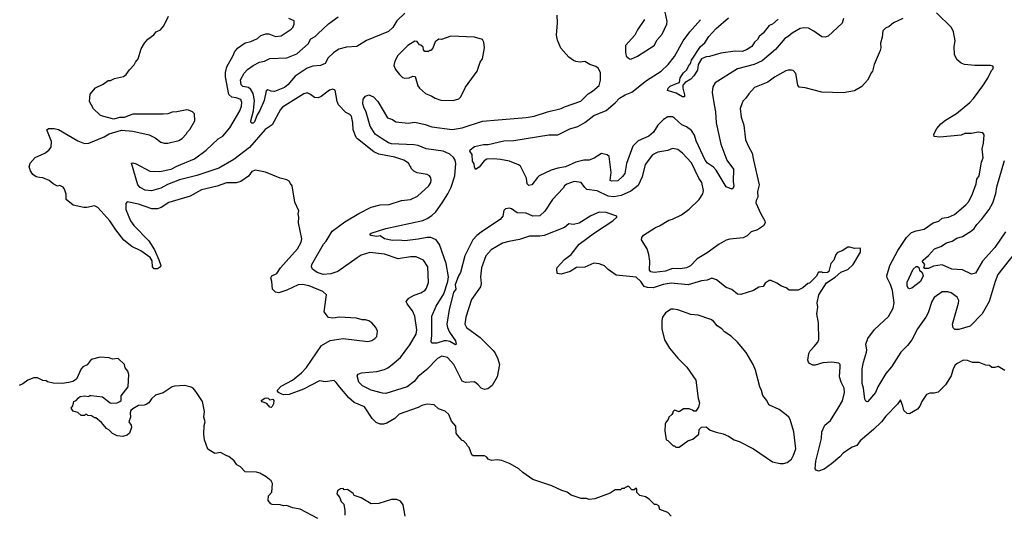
# Model space of a CAD drawing. Extents: x 1678759 to 1859541, y 384609 to 522867.
# Tile 428 of 466: x 1810908 to 1819668, y 480462 to 484864. Entities that reach past the tile are written whole.
import ezdxf

# ---------------------------------------------------------------- set-up
doc = ezdxf.new("R2010")
doc.units = 0

msp = doc.modelspace()

# ---------------------------------------------------------------- linework, layer by layer
at = {"layer": '0CON20XD'}
for points in [[(1812400, 483865), (1812423, 483887), (1812467.5, 483965), (1812462.5, 484025), (1812445, 484042.5), (1812409.3, 484059.3), (1812395, 484062.5), (1812305, 484042.5), (1812265, 484040), (1812225, 484026.7), (1812185, 484023.8), (1811915, 484023.3), (1811836.4, 483993.6), (1811795, 483992.5), (1811745, 483980), (1811645, 484004), (1811624.2, 484014.2), (1811565, 484070), (1811530, 484135), (1811535, 484200), (1811581.7, 484258.3), (1811650.7, 484289.3), (1811695, 484322.5), (1811715, 484322.5), (1811750.7, 484339.3), (1811831.7, 484358.3), (1811856.7, 484375), (1811885, 484417.5), (1811928.3, 484461.7), (1811937.5, 484485), (1811963.6, 484516.4), (1811990, 484605), (1812020, 484655), (1812048.3, 484691.7), (1812101.7, 484728.3), (1812123.8, 484756.2), (1812162.5, 484775), (1812190.7, 484809.3), (1812233.3, 484895)], [(1812835, 484170), (1812795.4, 484175.4), (1812769.4, 484199.4), (1812738.2, 484355), (1812739.6, 484395), (1812751.5, 484445), (1812808.5, 484545), (1812819.4, 484575), (1812845, 484612), (1812915, 484657.1), (1812965, 484669.2), (1813025, 484697.1), (1813055, 484722.9), (1813097.3, 484737.3), (1813125, 484738.6), (1813185, 484713.1), (1813235, 484719.2), (1813325, 484780), (1813338, 484795), (1813350, 484825), (1813350, 484855), (1813303.6, 484873.6)], [(1814335, 484922.9), (1814265, 484852.9), (1814227.1, 484795), (1814190.7, 484759.3), (1813995, 484677.5), (1813906.7, 484625), (1813815, 484620.8), (1813748.5, 484601.5), (1813700.6, 484569.4), (1813654.1, 484525.9), (1813625, 484473.3), (1813585, 484455.7), (1813515, 484451.3), (1813465, 484431.8), (1813358.2, 484361.8), (1813295, 484285.7), (1813265, 484259.4), (1813175, 484224.5), (1813147.1, 484227.1), (1813115, 484238.6), (1813100.4, 484229.6), (1813082.9, 484145), (1813045.4, 484055), (1813021.9, 484018.1), (1812998.5, 483955), (1812985, 483943.5), (1812972.9, 483942.9), (1812965, 483953.3), (1812965.5, 483965), (1812988.5, 484051.5), (1812996.1, 484145), (1812986.4, 484206.4), (1812965, 484243.8), (1812945, 484259.3), (1812895, 484268.4), (1812879.1, 484285), (1812872.7, 484327.3), (1812905, 484387.1), (1812935, 484419.4), (1812984.3, 484455.7), (1813043.1, 484486.9), (1813085, 484495.5), (1813135, 484517.8), (1813284.6, 484525.4), (1813375, 484560.4), (1813475, 484648.1), (1813500, 484695), (1813536.7, 484715), (1813560.8, 484739.3), (1813655, 484827.5), (1813741.2, 484888.8)], [(1818765, 484873.3), (1818682.5, 484835), (1818645, 484803.3), (1818611.7, 484788.3), (1818587.5, 484765), (1818581.7, 484708.3), (1818567.5, 484655), (1818570, 484615), (1818565, 484590), (1818509.2, 484465), (1818496, 484405), (1818487, 484393), (1818452, 484325), (1818400.3, 484269.7), (1818335, 484231.9), (1818235, 484214.2), (1818045, 484218.8), (1817896.4, 484256.4), (1817843, 484263), (1817830.7, 484280.7), (1817813.8, 484385), (1817790.5, 484410.5), (1817775, 484416), (1817745, 484415.8), (1817725, 484408), (1817625, 484351.4), (1817565, 484308.6), (1817445, 484260.8), (1817394, 484205), (1817368, 484165), (1817340.6, 484139.4), (1817317.5, 484075), (1817326.9, 483995), (1817351.4, 483925), (1817366.9, 483795), (1817391.9, 483735), (1817425.8, 483675), (1817437.1, 483615), (1817486.2, 483395), (1817472.2, 483335), (1817476.7, 483285), (1817460, 483255), (1817456.7, 483235), (1817501.4, 483135), (1817539.2, 483075), (1817542, 483055), (1817525, 483028.8), (1817472.5, 482995), (1817417.5, 482975), (1817380.7, 482939.3), (1817345, 482923.8), (1817225, 482911.9), (1817195, 482901.4), (1817132, 482865), (1817025, 482787.8), (1816935, 482735.6), (1816875, 482673.1), (1816840, 482655), (1816785, 482645.4), (1816715, 482649.5), (1816655, 482626.8), (1816554.5, 482614.5), (1816525, 482619.2), (1816512.2, 482635), (1816514.5, 482715.5), (1816506.1, 482775), (1816490, 482825), (1816440, 482905), (1816442, 482925), (1816458, 482945), (1816564, 483015), (1816600.6, 483029.4), (1816685, 483080.6), (1816715, 483088.9), (1816795, 483127.8), (1816865, 483177.5), (1816955, 483262.5), (1816985, 483312.9), (1816991.4, 483345), (1816976, 483415), (1816950.4, 483455), (1816885, 483590.8), (1816805, 483675.7), (1816765, 483709.2), (1816715, 483717.5), (1816675, 483700.6), (1816584.5, 483685.5), (1816538.5, 483661.5), (1816474, 483576), (1816447.5, 483465), (1816410.6, 483389.4), (1816345, 483336.4), (1816259.9, 483300.1), (1816195, 483286.2), (1816145.4, 483294.6), (1816045, 483340.4), (1815955, 483353.1), (1815935, 483370), (1815905, 483416.2), (1815840, 483425), (1815775, 483401.4), (1815755, 483385.8), (1815744, 483365), (1815648.6, 483265), (1815579.5, 483160.5), (1815535, 483119.4), (1815475, 483114.5), (1815415, 483141.5), (1815335, 483145.6), (1815285, 483179.2), (1815265, 483186), (1815230.5, 483179.5), (1815216.7, 483165), (1815208, 483115), (1815184.5, 483085.5), (1815025, 482980.6), (1814975, 482943.3), (1814938.9, 482905), (1814867.3, 482762.7), (1814829.4, 482615), (1814812.2, 482585), (1814783.5, 482505), (1814788.8, 482465), (1814768.8, 482435), (1814729.6, 482285), (1814708.5, 482155), (1814714.1, 482124.1), (1814731.9, 482081.9), (1814785, 482006.7), (1814792.5, 481975), (1814785, 481970), (1814735, 481998.9), (1814705, 482004.4), (1814685, 482004.3), (1814620, 481985), (1814575, 481984), (1814568.8, 481998.8), (1814575.6, 482054.4), (1814574.6, 482225), (1814613.2, 482315), (1814682.5, 482425), (1814718.5, 482535), (1814722.3, 482575), (1814702.6, 482695), (1814643, 482863), (1814615, 482905.7), (1814565, 482925.3), (1814535, 482925.8), (1814455, 482909.5), (1814335, 482896.7), (1814282.1, 482902.1), (1814225, 482898.8), (1814154.4, 482914.4), (1814115, 482939.5), (1814085, 482935.6), (1814033.2, 482943.2), (1814024, 482955), (1814036.7, 482965), (1814165.8, 483005.8), (1814495, 483076.4), (1814535, 483094.5), (1814575, 483122.2), (1814609.5, 483155), (1814668.2, 483235), (1814717.9, 483315), (1814746.3, 483373.7), (1814780.6, 483475), (1814789.1, 483585), (1814783.8, 483615), (1814767.7, 483637.7), (1814735, 483666.2), (1814675, 483693.2), (1814525, 483715.3), (1814455, 483742.8), (1814415, 483749.4), (1814215, 483760), (1814188.9, 483768.9), (1814132.5, 483802.5), (1814071.8, 483845), (1814025.2, 483915.2), (1813990.1, 484040.1), (1813970, 484085), (1813961.5, 484115), (1813964.5, 484155.5), (1813985, 484182), (1814015, 484196), (1814055, 484178), (1814095.5, 484135.5), (1814182, 483992), (1814225, 483975.8), (1814255, 483955.8), (1814365, 483944.5), (1814425, 483952.9), (1814515, 483931.9), (1814575, 483909.4), (1814755, 483887.8), (1814845, 483902.2), (1815025, 483960.6), (1815165, 483972.2), (1815415, 483992.5), (1815484.6, 484005.4), (1815605.5, 484044.5), (1815725, 484072.5), (1815755, 484088.9), (1815900.2, 484139.8), (1815965.3, 484204.7), (1816005, 484227.8), (1816065, 484278.8), (1816075.6, 484325), (1816075.8, 484395), (1816055, 484433.3), (1816035, 484446.7), (1815980, 484465), (1815935, 484492.5), (1815895, 484486.7), (1815855, 484492), (1815835, 484501.2), (1815795, 484530), (1815721.7, 484611.7), (1815692.7, 484682.7), (1815684.2, 484725), (1815694.2, 484835), (1815690.8, 484905)], [(1818238.1, 484875), (1818225, 484833.8), (1818101.2, 484718.8), (1818075, 484709.2), (1818045, 484711.4), (1817972.6, 484762.6), (1817925, 484787.5), (1817885, 484792.1), (1817853.5, 484786.5), (1817780.8, 484745), (1817746.3, 484713.7), (1817715, 484695.7), (1817631.4, 484598.6), (1817515, 484496.5), (1817444, 484466), (1817293.8, 484426.2), (1817095, 484300.8), (1817073.8, 484266.2), (1817067.8, 484215), (1817086.5, 484105), (1817099.2, 484045), (1817103.8, 483945), (1817146.7, 483755), (1817198.5, 483615), (1817259.1, 483535), (1817257.1, 483425), (1817261.9, 483385), (1817255, 483363.3), (1817245, 483356), (1817195, 483376.2), (1817105.5, 483525), (1817080.6, 483550.6), (1817027.8, 483587.8), (1817006.2, 483615), (1816927.1, 483785), (1816912.7, 483835), (1816885, 483877.5), (1816840.1, 483910.1), (1816798.6, 483928.6), (1816735, 483988.6), (1816715, 484000), (1816675, 484000.8), (1816635, 483976.9), (1816585.6, 483925), (1816548.4, 483861.6), (1816505, 483828.2), (1816410.6, 483785), (1816363.1, 483736.9), (1816305.9, 483585), (1816290.8, 483495), (1816272.4, 483467.6), (1816231.3, 483428.7), (1816175.8, 483425.8), (1816162.7, 483432.7), (1816169.2, 483505), (1816151.4, 483645), (1816135, 483662), (1816085, 483672), (1816018.3, 483631.7), (1815976.2, 483615), (1815926.4, 483613.6), (1815855, 483595.4), (1815765, 483555.3), (1815695, 483543.5), (1815638, 483525), (1815531.2, 483475), (1815515, 483460.8), (1815465.5, 483394.5), (1815438.3, 483388.3), (1815422.3, 483402.3), (1815416.7, 483455), (1815365, 483559.2), (1815345, 483573.1), (1815266.7, 483605), (1815185, 483619.4), (1815123.9, 483626.1), (1815065, 483623.3), (1815042, 483608), (1814995, 483550), (1814965, 483530), (1814953.6, 483553.6), (1814951.7, 483581.7), (1814937.5, 483605), (1814932.5, 483665), (1814912.5, 483695), (1814917.5, 483705), (1814955, 483735.8), (1815035, 483754.4), (1815075, 483754.5), (1815215, 483784.5), (1815305, 483790), (1815615, 483838.9), (1815695, 483840.6), (1815801.7, 483891.7), (1815875, 483914.5), (1815935, 483948.1), (1816015, 484011.5), (1816125, 484056.9), (1816205, 484122.9), (1816245, 484165.8), (1816293.8, 484196.2), (1816355, 484219.5), (1816485, 484321.9), (1816615, 484406.7), (1816676.9, 484465), (1816735.4, 484535), (1816810, 484675), (1816869.5, 484755), (1816965, 484864.3)], [(1816466.7, 484865), (1816404, 484775), (1816381.2, 484725), (1816296.7, 484635), (1816296.7, 484575), (1816305, 484540), (1816332.5, 484515), (1816345, 484513.8)], [(1816345, 484513.8), (1816405, 484538), (1816554.2, 484635), (1816581.2, 484685), (1816625, 484733.8), (1816665.8, 484825), (1816667.7, 484847.7), (1816646.7, 484945)], [(1817655, 484867.8), (1817605, 484825.7), (1817575, 484811.9), (1817524.4, 484745), (1817488, 484715), (1817472.2, 484687.8), (1817444.7, 484665), (1817423.5, 484626.5), (1817374.3, 484595), (1817335, 484582.3), (1817275.3, 484585.3), (1817145, 484565.6), (1817045, 484536.5), (1817015, 484534.3), (1816974.7, 484515.3), (1816945.5, 484465), (1816938.2, 484415), (1816905.4, 484365), (1816878.1, 484335), (1816830, 484305), (1816809.3, 484280.7), (1816807.5, 484255), (1816824, 484195), (1816823.3, 484176.7), (1816805, 484176.2), (1816750.3, 484210.3), (1816672.5, 484235), (1816676.7, 484255), (1816695, 484273.8), (1816752.5, 484295), (1816777.5, 484305), (1816783.6, 484346.4), (1816815, 484390.6), (1816845, 484419.2), (1816858.6, 484451.4), (1816877.8, 484475), (1816885, 484503.8), (1816965, 484625.6), (1817003.1, 484656.9), (1817040.9, 484715), (1817105, 484785.4), (1817215, 484879.5)], [(1819261.7, 482341.7), (1819263.8, 482365), (1819250, 482395), (1819195, 482433.3), (1819165, 482441.2), (1819115, 482441.2), (1819045, 482390.8), (1819024.5, 482355), (1818990.6, 482255), (1818970.6, 482215), (1818896.3, 482113.7), (1818845, 482015.8), (1818807.1, 481965), (1818746.9, 481905), (1818665, 481774.4), (1818615, 481715.6), (1818542.3, 481595), (1818521.5, 481545), (1818455, 481466.2), (1818445, 481463.8), (1818435, 481470), (1818426.8, 481486.8), (1818415.3, 481585), (1818402.9, 481625), (1818402.5, 481755), (1818414.2, 481815.8), (1818441.5, 481905), (1818444.4, 481925), (1818437.1, 481975), (1818452.9, 482025), (1818513.1, 482106.9), (1818638.3, 482221.7), (1818680.5, 482295), (1818687.7, 482345), (1818674.6, 482455), (1818657, 482507), (1818625.6, 482565), (1818624.4, 482585), (1818650.5, 482675), (1818721.7, 482808.3), (1818798.6, 482925), (1818841.4, 482968.6), (1818885, 482985.6), (1818955, 482998.5), (1819035, 483054.5), (1819085, 483070.5), (1819115, 483096.5), (1819173.1, 483106.9), (1819225, 483130.6), (1819326.7, 483215), (1819352.9, 483245), (1819385.5, 483315), (1819417, 483403), (1819423.3, 483445), (1819445.4, 483475), (1819465.6, 483595.6), (1819478.8, 483635), (1819470.4, 483715), (1819484.4, 483765), (1819487.8, 483837.8), (1819477, 483857), (1819435, 483864.2), (1819377.6, 483852.4), (1819317.8, 483852.2), (1819283.4, 483836.6), (1819095, 483817.5), (1819045, 483823.3), (1819040, 483845), (1819068, 483895), (1819105, 483935.8), (1819145, 483969.2), (1819241.7, 484028.3), (1819362.1, 484127.9), (1819395, 484162), (1819477.1, 484275), (1819522, 484345), (1819555, 484412.5), (1819567.5, 484425), (1819571.7, 484441.7), (1819565, 484450), (1819546, 484456), (1819405, 484456), (1819315, 484466), (1819285, 484476.2), (1819245, 484510), (1819224.2, 484555), (1819222.5, 484625), (1819230, 484675), (1819216.2, 484755), (1819198.8, 484795), (1819065.9, 484925.9)], [(1814765, 484144.3), (1814815, 484160), (1814832.9, 484177.1), (1814875.6, 484264.4), (1814977.5, 484405), (1815006, 484485), (1815026.2, 484515), (1815043.3, 484615), (1815037.5, 484665), (1815025, 484687.5), (1814955, 484710), (1814745, 484716.2), (1814661.7, 484688.3), (1814638.3, 484691.7), (1814603.9, 484666.1), (1814585, 484610), (1814565, 484590), (1814555, 484590), (1814545, 484580), (1814511.7, 484581.7), (1814500, 484595), (1814498.3, 484618.3), (1814478.3, 484638.3), (1814465, 484640), (1814445, 484670), (1814425, 484672.5), (1814362.5, 484635), (1814273.3, 484545), (1814246.4, 484493.6), (1814236.7, 484455), (1814251.2, 484421.2), (1814286.7, 484375), (1814315, 484350), (1814335, 484343.8), (1814373, 484347), (1814405, 484360), (1814428.3, 484358.3), (1814450, 484275), (1814464.2, 484254.2), (1814517.9, 484207.9), (1814575, 484182), (1814605, 484164.3), (1814655, 484149.2), (1814765, 484144.3)], [(1819673, 481743), (1819615, 481777.5), (1819585, 481767.5), (1819558.3, 481768.3), (1819537, 481787), (1819505, 481790), (1819445, 481812.5), (1819385, 481812.5), (1819341.7, 481831.7), (1819305, 481832.5), (1819250, 481805), (1819231.7, 481788.3), (1819213.8, 481755), (1819196, 481694), (1819145, 481613.3), (1819081.2, 481548.8), (1819045, 481538.8), (1819005, 481541.2), (1818975, 481528.8), (1818933.8, 481465), (1818916.2, 481425), (1818895, 481398.8), (1818825, 481356.7), (1818805, 481357.5), (1818773.3, 481385), (1818766.7, 481425), (1818745, 481480), (1818719.5, 481440.5), (1818613.4, 481336.6), (1818574.6, 481285.4), (1818504.7, 481215.3), (1818387.1, 481115), (1818355.8, 481075), (1818315, 481059.5), (1818281.8, 481038.2), (1818234.1, 481005.9), (1818205, 480972.2), (1818129.8, 480910.2), (1818065, 480864.3), (1818015, 480846), (1817995, 480853.3), (1817986.2, 480866.2), (1817990.5, 480935), (1818042.7, 481135), (1818044.4, 481195), (1818071.9, 481255), (1818122.9, 481297.1), (1818190, 481405), (1818227.5, 481472.5), (1818247.9, 481545), (1818244.3, 481585), (1818217.2, 481637.2), (1818201.4, 481685), (1818208.8, 481775), (1818206.7, 481795), (1818195, 481807.5), (1818135, 481816.7), (1818055, 481808.8), (1817985, 481788.8), (1817965, 481788.8), (1817935, 481803.3), (1817926.7, 481815), (1817920, 481835), (1817928.3, 481891.7), (1817942.5, 481917.5), (1817975.7, 481954.3), (1818010, 481995), (1818018.3, 482018.3), (1818016.7, 482165), (1818001.2, 482245), (1818008.8, 482305), (1818003.8, 482345), (1818017.5, 482415), (1818087, 482523), (1818165, 482572.5), (1818215, 482617.5), (1818275, 482641.2), (1818323.3, 482685), (1818387.5, 482795), (1818390, 482825), (1818385, 482830), (1818335, 482827.5), (1818295, 482840), (1818275, 482840), (1818225, 482806.7), (1818185, 482792.5), (1818170, 482775), (1818151.2, 482725), (1818126.4, 482693.6), (1818106.2, 482623.8), (1818096.4, 482613.6), (1818055, 482610), (1818045, 482617.5), (1818015, 482617.5), (1817993, 482577), (1817935, 482520), (1817920, 482515), (1817875, 482477.5), (1817835, 482457.5), (1817755, 482457.5), (1817728.3, 482478.3), (1817685, 482493.3), (1817645, 482520), (1817595, 482542.5), (1817575, 482542.5), (1817540.7, 482519.3), (1817521.7, 482488.3), (1817485, 482482.5), (1817437.3, 482452.7), (1817325, 482418.8), (1817295, 482420), (1817242.7, 482462.7), (1817195, 482480), (1817107.6, 482547.6), (1817065, 482563.1), (1817024.5, 482545.5), (1816975, 482539.5), (1816855, 482502.7), (1816705, 482518), (1816632, 482508), (1816545, 482476.7), (1816495, 482479.5), (1816465, 482489.6), (1816433.7, 482533.7), (1816391.7, 482571.7), (1816215, 482590), (1816145, 482641.2), (1816112.6, 482672.6), (1816065, 482690.6), (1816015, 482696.9), (1815935, 482660.6), (1815863, 482657), (1815805, 482621.4), (1815725, 482600), (1815690, 482605), (1815686.2, 482645), (1815690.5, 482659.5), (1815755, 482730), (1815815, 482773.8), (1815886, 482865), (1816022, 482968), (1816186.7, 483075), (1816222.5, 483105), (1816220, 483115), (1816125, 483147.1), (1816065, 483150), (1815990.7, 483119.3), (1815885, 483054), (1815835, 483041.4), (1815795, 483045.8), (1815754.5, 483015.5), (1815575, 482943.6), (1815535, 482936.2), (1815443.7, 482936.3), (1815355, 482908.9), (1815260.5, 482889.5), (1815204.6, 482875.4), (1815102, 482815), (1815056.3, 482763.7), (1815016.5, 482655), (1815008.1, 482575), (1815013.1, 482515), (1815006.7, 482485), (1814927.8, 482375), (1814876.5, 482215), (1814869.5, 482155), (1814884.6, 482125), (1815004.7, 482034.7), (1815119.5, 481919.5), (1815138.6, 481895), (1815162.5, 481845), (1815176.3, 481796.3), (1815156.2, 481685), (1815110.6, 481609.4), (1815072.8, 481577.2), (1815045, 481571.1), (1815015, 481585.6), (1814988.1, 481615), (1814955, 481640), (1814875.7, 481634.3), (1814845, 481646.9), (1814769.6, 481795), (1814715, 481857.9), (1814665, 481868.5), (1814625, 481849.5), (1814530, 481750), (1814451.8, 481685), (1814417.2, 481642.8), (1814357.1, 481595), (1814165, 481536.9), (1814135, 481538.9), (1814035, 481565.4), (1813957.5, 481605), (1813925, 481638.8), (1813910, 481695), (1813920.6, 481709.4), (1813948.3, 481721.7), (1814085, 481733.5), (1814155, 481751.9), (1814185, 481765.6), (1814222.5, 481795), (1814295, 481857.5), (1814378.8, 481971.2), (1814436.4, 482065), (1814440.9, 482105), (1814423.8, 482223.8), (1814401.9, 482271.9), (1814354.2, 482335), (1814348, 482355), (1814371.2, 482385), (1814418, 482412), (1814478.3, 482431.7), (1814515, 482457.5), (1814527, 482473), (1814545.5, 482524.5), (1814538.9, 482665), (1814502.4, 482722.4), (1814435, 482752.2), (1814385, 482752.5), (1814275, 482736.5), (1814155, 482777.9), (1814025, 482792.5), (1813945, 482767.5), (1813910.6, 482745), (1813737.6, 482622.4), (1813677.9, 482602.1), (1813608.8, 482595), (1813554, 482615), (1813512.9, 482642.9), (1813503.5, 482665), (1813507.3, 482685), (1813610.9, 482865), (1813635.9, 482894.1), (1813689.6, 482980.4), (1813800.8, 483065), (1813925, 483138.9), (1814035, 483194.4), (1814115, 483215.6), (1814195, 483218.9), (1814305, 483254.4), (1814385, 483262.2), (1814447.1, 483292.9), (1814549.2, 483385), (1814565.7, 483415), (1814569.2, 483435), (1814565.8, 483455.8), (1814553.9, 483473.9), (1814535, 483486.2), (1814445, 483502), (1814415.8, 483515.8), (1814396.2, 483535), (1814366.6, 483586.6), (1814326.2, 483615), (1814245, 483639.1), (1814105, 483668.5), (1814058.5, 483688.5), (1813913.7, 483803.6), (1813902.9, 483815), (1813875.5, 483885), (1813871.5, 483945), (1813859.5, 484005), (1813845, 484020), (1813809.1, 484039.1), (1813745, 484107.1), (1813733.6, 484135), (1813715, 484236.7), (1813695, 484246), (1813665, 484237.1), (1813589.8, 484180.2), (1813565, 484168.6), (1813531.3, 484171.3), (1813495, 484199.2), (1813465, 484211.9), (1813435.5, 484204.5), (1813247.1, 484085), (1813230, 484065), (1813155, 483927.5), (1813092.7, 483887.3), (1812952.5, 483725), (1812815, 483618.9), (1812678.8, 483541.2), (1812483.3, 483476.7), (1812330.8, 483439.2), (1812222.9, 483397.1), (1812165, 483365.4), (1812082, 483342), (1812025, 483345.4), (1811981.7, 483371.7), (1811958.2, 483395), (1811903.6, 483586.4), (1811915, 483590), (1811945, 483582), (1812065, 483515.7), (1812155, 483511.8), (1812255, 483532.7), (1812305, 483560), (1812465, 483626.7), (1812568.1, 483701.9), (1812675, 483802.2), (1812715, 483827.5), (1812778.5, 483901.5), (1812868, 484052), (1812882.6, 484095), (1812886, 484126), (1812875, 484154.2), (1812835, 484170)], [(1816704.1, 480444.1), (1816675, 480477.5), (1816603.6, 480503.6), (1816595, 480537.5), (1816575, 480550), (1816555, 480550), (1816510, 480595), (1816475, 480617.5), (1816425, 480630), (1816400, 480655), (1816400, 480685), (1816395, 480690), (1816385, 480690), (1816375, 480680), (1816355, 480680), (1816328.3, 480708.3), (1816315, 480710), (1816308.3, 480701.7), (1816295, 480700), (1816285, 480690), (1816265, 480690), (1816255, 480680), (1816205, 480680), (1816161.7, 480648.3), (1816025, 480600), (1815975, 480592.5), (1815951.7, 480601.7), (1815905, 480602.5), (1815815, 480633.3), (1815777.7, 480657.7), (1815732.3, 480672.3), (1815644.2, 480714.2), (1815475, 480770), (1815383.3, 480835), (1815347.7, 480867.7), (1815271.7, 480911.7), (1815199.3, 480939.3), (1815155, 480947.5), (1815105, 480940), (1815075, 480952.5), (1815065, 480970), (1815045, 480982.5), (1814941.7, 480981.7), (1814931.7, 480991.7), (1814907, 481057), (1814891.7, 481071.7), (1814885, 481090), (1814856.4, 481116.4), (1814845, 481120), (1814802.5, 481165), (1814792.5, 481185), (1814790, 481245), (1814749.3, 481289.3), (1814725, 481350), (1814695, 481380), (1814635, 481400), (1814597, 481437), (1814535, 481442.5), (1814485, 481430), (1814455, 481411.2), (1814285, 481352.5), (1814246.2, 481315), (1814175, 481274.3), (1814145, 481263.1), (1814115, 481263.1), (1814080.2, 481280.2), (1814045, 481314), (1813976.8, 481416.8), (1813885, 481457.5), (1813837.7, 481497.7), (1813756.4, 481593.6), (1813725, 481635.8), (1813705, 481651.5), (1813625, 481641.2), (1813575, 481651.1), (1813433.6, 481576.4), (1813305, 481527.8), (1813255.5, 481525.5), (1813240.4, 481530.4), (1813210, 481545), (1813198.8, 481565), (1813235, 481600.8), (1813334.5, 481655.5), (1813415, 481720.8), (1813461.4, 481768.6), (1813595, 481963.8), (1813670.3, 482009.7), (1813785, 482027.5), (1814005, 482000), (1814041.7, 482008.3), (1814067.5, 482025), (1814086.7, 482045), (1814091.7, 482091.7), (1814077.5, 482125), (1814040, 482165), (1814015, 482182.5), (1813985, 482193.3), (1813955, 482193.8), (1813903.6, 482206.4), (1813755, 482216.7), (1813695, 482206.7), (1813655, 482212.5), (1813617.5, 482265), (1813637.5, 482415), (1813605, 482445.8), (1813485, 482494.4), (1813425, 482508.1), (1813385.7, 482504.3), (1813285, 482457.5), (1813213, 482433), (1813185, 482437.5), (1813157.5, 482465), (1813152.5, 482535), (1813142.5, 482565), (1813152.5, 482585), (1813197.5, 482605), (1813230, 482655), (1813379.2, 482825), (1813412, 482885), (1813418, 482915), (1813388, 483055), (1813391.2, 483105), (1813386.7, 483135), (1813393, 483163), (1813355, 483240), (1813332.5, 483385), (1813316.7, 483406.7), (1813306.4, 483426.4), (1813285, 483437.5), (1813225, 483453.8), (1813095.8, 483505.8), (1813005, 483525.8), (1812975, 483513.8), (1812945, 483470.8), (1812875, 483422.9), (1812835, 483411.4), (1812747.3, 483412.7), (1812665, 483381.1), (1812525, 483348.9), (1812425, 483293.3), (1812235, 483235.5), (1812168.3, 483191.7), (1812135, 483180), (1812085, 483180), (1811965, 483222.9), (1811865, 483243.3), (1811852.3, 483227.7), (1811852.5, 483175), (1811893.6, 483073.6), (1811923.6, 483033.6), (1812058, 482895), (1812108.8, 482815), (1812147.3, 482727.3), (1812163.3, 482675), (1812160, 482665), (1812135, 482646.7), (1812105, 482647.5), (1812090, 482665), (1812086.4, 482716.4), (1812068.3, 482748.3), (1811987.6, 482807.6), (1811905, 482844.3), (1811835, 482902.9), (1811763.9, 482993.9), (1811711.1, 483075), (1811605, 483193.8), (1811575, 483208), (1811505, 483192), (1811478.3, 483191.7), (1811384.1, 483214.1), (1811322.5, 483265), (1811321.7, 483311.7), (1811307.5, 483355), (1811295, 483372.5), (1811265, 483387.5), (1811245, 483382.5), (1811205, 483403.3), (1811171.7, 483431.7), (1811115, 483455.8), (1811085, 483460), (1811054.2, 483464.2), (1811025, 483486.7), (1811005, 483517.5), (1810994, 483555), (1811002.9, 483587.1), (1811045, 483637.5), (1811133.3, 483675), (1811167.7, 483702.3), (1811189.4, 483730.6), (1811191.2, 483781.2), (1811150, 483885), (1811163.6, 483896.4), (1811215.9, 483895.9), (1811255, 483886.2), (1811426.4, 483786.4), (1811485, 483760.8), (1811524.1, 483765.9), (1811659.1, 483820.9), (1811705, 483848), (1811815, 483882), (1811915, 483871.2), (1812059.7, 483839.7), (1812115, 483813.3), (1812165, 483773.3), (1812195, 483763.8), (1812225.9, 483764.1), (1812325, 483790), (1812355, 483807.5), (1812390, 483845), (1812400, 483865)], [(1819678.2, 482975), (1819583.6, 482835), (1819475, 482715.8), (1819411.3, 482608.7), (1819375, 482598.1), (1819295, 482637.7), (1819201.2, 482645), (1819115, 482682.5), (1819038.8, 482671.2), (1818995, 482649.2), (1818958.3, 482648.3), (1818952.5, 482655), (1818960.6, 482685), (1818936.7, 482715), (1818945.7, 482724.3), (1818995, 482764), (1819048, 482825), (1819105, 482846.5), (1819155, 482877.8), (1819205, 482893.3), (1819245, 482919.4), (1819295, 482934.4), (1819375, 482984.4), (1819399.2, 483005), (1819425, 483042.5), (1819466.7, 483085), (1819533.3, 483175), (1819567.1, 483235), (1819592.6, 483317.4), (1819602.9, 483375), (1819670.2, 483609.8)], [(1819825, 482865.7), (1819611.9, 482595), (1819586.9, 482535), (1819532.9, 482355), (1819470.5, 482245), (1819365, 482137.1), (1819265, 482105.8), (1819227.3, 482107.3), (1819212.1, 482122.1), (1819207.1, 482155), (1819261.7, 482341.7)], [(1818825, 482468), (1818812.9, 482475), (1818803.2, 482495), (1818803.1, 482526.9), (1818856, 482644), (1818884.1, 482665.9), (1818896.7, 482666.7), (1818907, 482657), (1818913.6, 482633.6), (1818937.5, 482615), (1818946.7, 482585), (1818924, 482535), (1818845, 482473.3), (1818825, 482468)], [(1817675, 480912.5), (1817705, 480914), (1817737.1, 480922.9), (1817775, 480953.8), (1817793, 480987), (1817812.5, 481045), (1817794.4, 481195), (1817762, 481305), (1817750, 481325), (1817727.9, 481347.9), (1817665, 481393.3), (1817573.3, 481435), (1817556.2, 481475), (1817520.5, 481520.5), (1817509.2, 481565), (1817494.3, 481595), (1817455, 481743.3), (1817433.1, 481795), (1817370.9, 481900.9), (1817294.4, 481994.4), (1817238.3, 482048.3), (1817178.8, 482085), (1817155, 482112), (1817115, 482138), (1817079.7, 482179.7), (1817057.5, 482195), (1816945, 482234.3), (1816880.8, 482239.2), (1816765, 482281.2), (1816725, 482288.8), (1816705, 482286.2), (1816653.3, 482255), (1816628.8, 482215), (1816622.3, 482187.7), (1816622.7, 482112.7), (1816644.3, 482014.3), (1816689.7, 481939.7), (1816765, 481850), (1816845, 481770), (1816922.5, 481655), (1816943.6, 481493.6), (1816956.7, 481455), (1816947.5, 481415), (1816925, 481380), (1816905, 481380), (1816895, 481390), (1816865, 481400), (1816815, 481400), (1816777, 481373), (1816735, 481387.5), (1816720, 481375), (1816720, 481365), (1816709.3, 481350.7), (1816683, 481327), (1816677.5, 481305), (1816660, 481285), (1816652.5, 481265), (1816648.8, 481205), (1816660, 481125), (1816675, 481120), (1816721.7, 481071.7), (1816735, 481070), (1816745, 481060), (1816775, 481060), (1816853.9, 481116.1), (1816898.3, 481131.7), (1816950, 481175), (1816952.5, 481215), (1816973, 481237), (1817015, 481240), (1817051.7, 481211.7), (1817105, 481193.3), (1817167.3, 481177.3), (1817215, 481156.2), (1817264.1, 481124.1), (1817309.1, 481109.1), (1817437.5, 481045), (1817605, 480929.2), (1817675, 480912.5)], [(1813560, 480425), (1813405, 480508.8), (1813335, 480520), (1813285, 480540), (1813255, 480536.7), (1813225, 480546.7), (1813155, 480547.5), (1813143.6, 480553.6), (1813120, 480585), (1813123, 480627), (1813151.7, 480658.3), (1813157.5, 480735), (1813145, 480760), (1813102.5, 480795), (1813045, 480827.5), (1813015, 480837.5), (1812915, 480840), (1812873, 480883), (1812840.7, 480900.7), (1812816.4, 480936.4), (1812770, 480975), (1812751.7, 480981.7), (1812695, 481012.5), (1812645, 481002.5), (1812581.7, 481041.7), (1812553.6, 481123.6), (1812546.7, 481175), (1812549.3, 481250.7), (1812558.8, 481285), (1812548, 481325), (1812553.6, 481376.4), (1812536.2, 481465), (1812476.1, 481556.1), (1812453, 481583), (1812435, 481593.3), (1812375, 481606.7), (1812285, 481603.3), (1812265, 481596.7), (1812185, 481543.3), (1812117, 481523), (1812080.7, 481489.3), (1812056.4, 481453.6), (1812035, 481440), (1812015, 481432.5), (1811965, 481430), (1811915, 481400), (1811897.5, 481385), (1811890, 481365), (1811893.3, 481325), (1811880, 481285), (1811901.2, 481255), (1811904, 481235), (1811885.8, 481185), (1811863.3, 481165), (1811825, 481154.3), (1811775, 481160.8), (1811735, 481180), (1811702.3, 481212.3), (1811680, 481225), (1811635, 481277.5), (1811585, 481320), (1811575, 481320), (1811547, 481337), (1811515, 481340), (1811505, 481350), (1811495, 481350), (1811485, 481340), (1811455, 481342.5), (1811425, 481367.5), (1811385, 481380), (1811367.5, 481405), (1811381.7, 481428.3), (1811390, 481465), (1811410, 481475), (1811431.7, 481498.3), (1811445, 481510), (1811485, 481517.5), (1811525, 481510), (1811531.7, 481518.3), (1811545, 481520), (1811645, 481507.5), (1811712.5, 481455), (1811725, 481451.2), (1811776.1, 481453.9), (1811800, 481465), (1811810, 481475), (1811810, 481515), (1811872.5, 481595), (1811880, 481705), (1811870, 481735), (1811846.7, 481765), (1811840, 481795), (1811785, 481847.5), (1811735, 481843.3), (1811703, 481853), (1811625, 481860), (1811545, 481840), (1811509.3, 481790.7), (1811470, 481775), (1811453.9, 481756.1), (1811412.5, 481665), (1811380, 481645), (1811346.4, 481633.6), (1811285, 481626.7), (1811205, 481630), (1811155, 481640), (1811145, 481650), (1811113, 481653), (1811067, 481677), (1811035, 481677.5), (1810980, 481655), (1810937, 481623), (1810905, 481607.5)], [(1813145, 481412.5), (1813132.5, 481415), (1813108.3, 481448.3), (1813065, 481463.3), (1813057.5, 481475), (1813090, 481495), (1813105, 481497.5), (1813120, 481495), (1813135, 481480), (1813160, 481485), (1813170, 481475), (1813166.7, 481445), (1813155, 481420), (1813145, 481412.5)], [(1814338.9, 480445), (1814319.2, 480545), (1814295, 480580), (1814265, 480593.3), (1814215, 480593.3), (1814105, 480558), (1814035, 480556.2), (1813945, 480607.5), (1813885, 480630), (1813875, 480647.5), (1813825, 480682.5), (1813795, 480680), (1813785, 480690), (1813763, 480687), (1813735, 480670), (1813730, 480645), (1813752.5, 480615), (1813767.5, 480575), (1813791.7, 480551.7), (1813802.5, 480495), (1813800, 480455)]]:
    msp.add_lwpolyline(points, dxfattribs=at)

doc.saveas('drawing.dxf')
